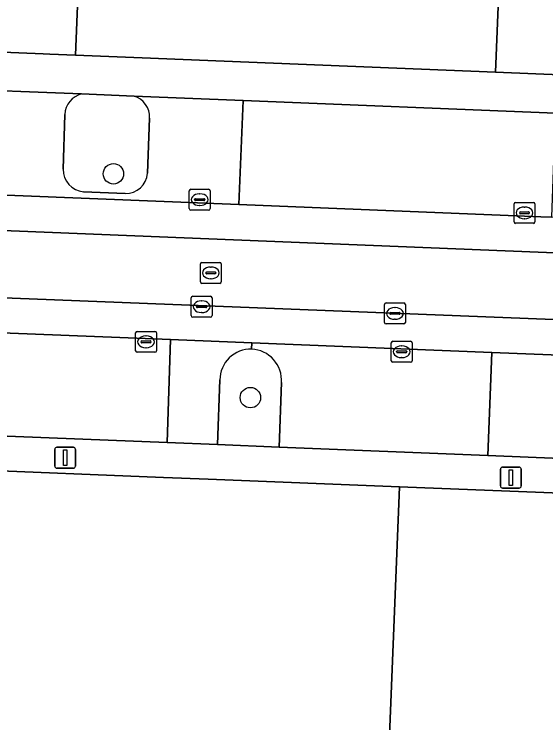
# Model space of a CAD drawing. Extents: x 160732 to 162107, y 387428 to 388479.
# Drawn here: x 161586.4 to 161611.83, y 387535.26 to 387569.14 of the extents above; entities that cross this region are included whole.
import ezdxf

# ---------------------------------------------------------------- set-up
doc = ezdxf.new("R2010")
doc.units = 0
for name, color, linetype in [('IMGEO_Boom', 7, 'Continuous'), ('IMGEO_Erf', 7, 'Continuous'), ('IMGEO_Groenvoorziening', 7, 'Continuous'), ('IMGEO_Kolk', 7, 'Continuous'), ('IMGEO_Lichtmast', 7, 'Continuous'), ('IMGEO_Muur', 7, 'Continuous'), ('IMGEO_Pand', 7, 'Continuous'), ('IMGEO_Parkeervlak_open', 7, 'Continuous'), ('IMGEO_Rijbaan_lokaal_gesloten', 7, 'Continuous'), ('IMGEO_Rijbaan_lokaal_open', 7, 'Continuous'), ('IMGEO_Rioolput', 7, 'Continuous'), ('IMGEO_Voetpad_open', 7, 'Continuous')]:
    doc.layers.add(name, color=color, linetype=linetype)

msp = doc.modelspace()

# ---------------------------------------------------------------- linework, layer by layer
at = {"layer": 'IMGEO_Boom'}
for centre in [(161591.147, 387561.507), (161597.698, 387550.805)]:
    msp.add_circle(centre, 0.489, dxfattribs=at)
at = {"layer": 'IMGEO_Erf'}
msp.add_lwpolyline([(161579.145, 387610.815), (161567.356, 387611.293), (161565.87, 387574.603), (161557.296, 387574.951), (161557.034, 387568.476), (161561.63, 387568.294), (161569.798, 387567.966), (161571.905, 387567.881), (161574.575, 387567.774), (161574.688, 387567.769), (161576.688, 387567.689), (161576.997, 387567.677), (161583.418, 387567.418), (161583.892, 387567.399), (161587.779, 387567.243), (161588.106, 387567.23), (161589.337, 387567.18), (161590.087, 387585.705), (161584.306, 387585.94), (161584.003, 387578.447)], dxfattribs=at)
msp.add_lwpolyline([(161629.592, 387545.56), (161624.95, 387545.744), (161619.918, 387545.944), (161617.014, 387546.06), (161611.738, 387546.27), (161604.837, 387546.543), (161603.717, 387518.799), (161618.564, 387518.2), (161633.766, 387517.587), (161634.906, 387545.348), (161630.24, 387545.534)], close=True, dxfattribs=at)
at = {"layer": 'IMGEO_Groenvoorziening'}
for points in [[(161592.133, 387565.22), (161589.626, 387565.322)], [(161588.821, 387564.339), (161588.748, 387561.731)], [(161592.772, 387561.528), (161592.873, 387564.172)], [(161589.717, 387560.648), (161591.715, 387560.558)], [(161596.238, 387551.655), (161596.132, 387548.559), (161599.08, 387548.44), (161599.183, 387551.523)]]:
    msp.add_lwpolyline(points, dxfattribs=at)
for centre, radius, start, end in [((161589.881, 387564.292), 1.061, 103.8959, 177.4745), ((161591.848, 387564.234), 1.027, 356.5658, 73.8865), ((161589.8, 387561.698), 1.053, 178.1859, 265.4545), ((161591.728, 387561.605), 1.047, 269.2803, 355.8044), ((161597.714, 387551.645), 1.476, 88.4294, 179.6103), ((161597.695, 387551.63), 1.492, 355.9017, 87.7428)]:
    msp.add_arc(centre, radius, start, end, dxfattribs=at)
at = {"layer": 'IMGEO_Kolk'}
for p, q in [((161594.773, 387559.843), (161594.773, 387560.695)), ((161594.848, 387560.769), (161595.7, 387560.769)), ((161595.261, 387560.549), (161595.286, 387560.549)), ((161595.774, 387560.695), (161595.774, 387559.843)), ((161595.032, 387560.263), (161595.032, 387560.275)), ((161595.47, 387560.226), (161595.072, 387560.226)), ((161595.075, 387560.312), (161595.473, 387560.312)), ((161595.516, 387560.275), (161595.516, 387560.263)), ((161610.384, 387560.138), (161611.236, 387560.138)), ((161595.284, 387559.989), (161595.259, 387559.989)), ((161610.309, 387559.212), (161610.309, 387560.064)), ((161610.797, 387559.918), (161610.822, 387559.918)), ((161611.31, 387560.064), (161611.31, 387559.212)), ((161595.7, 387559.769), (161594.848, 387559.769)), ((161610.568, 387559.632), (161610.568, 387559.644)), ((161611.006, 387559.595), (161610.608, 387559.595)), ((161610.611, 387559.681), (161611.009, 387559.681)), ((161611.052, 387559.644), (161611.052, 387559.632)), ((161611.236, 387559.138), (161610.384, 387559.138)), ((161610.82, 387559.358), (161610.795, 387559.358)), ((161592.205, 387553.047), (161592.205, 387553.899)), ((161592.28, 387553.973), (161593.132, 387553.973)), ((161592.693, 387553.753), (161592.718, 387553.753)), ((161593.206, 387553.899), (161593.206, 387553.047)), ((161592.464, 387553.467), (161592.464, 387553.479)), ((161592.902, 387553.43), (161592.504, 387553.43)), ((161592.507, 387553.516), (161592.905, 387553.516)), ((161592.948, 387553.479), (161592.948, 387553.467)), ((161604.435, 387552.571), (161604.435, 387553.423)), ((161604.51, 387553.497), (161605.362, 387553.497)), ((161605.436, 387553.423), (161605.436, 387552.571)), ((161592.716, 387553.193), (161592.691, 387553.193)), ((161604.737, 387553.04), (161605.135, 387553.04)), ((161604.923, 387553.277), (161604.948, 387553.277)), ((161593.132, 387552.973), (161592.28, 387552.973)), ((161604.694, 387552.991), (161604.694, 387553.003)), ((161605.132, 387552.954), (161604.734, 387552.954)), ((161604.946, 387552.717), (161604.921, 387552.717)), ((161605.178, 387553.003), (161605.178, 387552.991)), ((161605.362, 387552.497), (161604.51, 387552.497))]:
    msp.add_line(p, q, dxfattribs=at)
for points in [[(161594.773, 387559.843), (161594.773, 387560.695)], [(161594.848, 387560.769), (161595.7, 387560.769)], [(161595.774, 387560.695), (161595.774, 387559.843)], [(161610.384, 387560.138), (161611.236, 387560.138)], [(161610.309, 387559.212), (161610.309, 387560.064)], [(161611.31, 387560.064), (161611.31, 387559.212)], [(161595.7, 387559.769), (161594.848, 387559.769)], [(161611.236, 387559.138), (161610.384, 387559.138)], [(161592.205, 387553.047), (161592.205, 387553.899)], [(161592.28, 387553.973), (161593.132, 387553.973)], [(161593.206, 387553.899), (161593.206, 387553.047)], [(161604.435, 387552.571), (161604.435, 387553.423)], [(161604.51, 387553.497), (161605.362, 387553.497)], [(161605.436, 387553.423), (161605.436, 387552.571)], [(161593.132, 387552.973), (161592.28, 387552.973)], [(161605.362, 387552.497), (161604.51, 387552.497)]]:
    msp.add_lwpolyline(points, dxfattribs=at)
for centre, radius, start, end in [((161594.85, 387560.693), 0.0765, 91.552, 178.448), ((161594.85, 387560.693), 0.0765, 91.552, 178.448), ((161595.698, 387560.693), 0.0765, 1.552, 88.448), ((161595.698, 387560.693), 0.0765, 1.552, 88.448), ((161595.072, 387560.272), 0.0403, 85.8775, 175.7526), ((161595.069, 387560.262), 0.0366, 178.938, 274.7102), ((161595.473, 387560.269), 0.043, 264.8664, 352.4533), ((161595.477, 387560.274), 0.0386, 1.7309, 96.639), ((161610.386, 387560.062), 0.0765, 91.552, 178.448), ((161610.386, 387560.062), 0.0765, 91.552, 178.448), ((161611.234, 387560.062), 0.0765, 1.552, 88.448), ((161611.234, 387560.062), 0.0765, 1.552, 88.448), ((161594.85, 387559.845), 0.0765, 181.552, 268.448), ((161594.85, 387559.845), 0.0765, 181.552, 268.448), ((161595.698, 387559.845), 0.0765, 271.552, 358.448), ((161595.698, 387559.845), 0.0765, 271.552, 358.448), ((161610.608, 387559.641), 0.0403, 85.8775, 175.7526), ((161610.605, 387559.631), 0.0366, 178.938, 274.7102), ((161611.009, 387559.638), 0.043, 264.8664, 352.4533), ((161611.013, 387559.643), 0.0386, 1.7309, 96.639), ((161610.386, 387559.214), 0.0765, 181.552, 268.448), ((161610.386, 387559.214), 0.0765, 181.552, 268.448), ((161611.234, 387559.214), 0.0765, 271.552, 358.448), ((161611.234, 387559.214), 0.0765, 271.552, 358.448), ((161592.282, 387553.897), 0.0765, 91.552, 178.448), ((161592.282, 387553.897), 0.0765, 91.552, 178.448), ((161593.13, 387553.897), 0.0765, 1.552, 88.448), ((161593.13, 387553.897), 0.0765, 1.552, 88.448), ((161592.504, 387553.476), 0.0403, 85.8775, 175.7526), ((161592.501, 387553.466), 0.0366, 178.938, 274.7102), ((161592.905, 387553.473), 0.043, 264.8664, 352.4533), ((161592.909, 387553.478), 0.0386, 1.7309, 96.639), ((161604.512, 387553.421), 0.0765, 91.552, 178.448), ((161604.512, 387553.421), 0.0765, 91.552, 178.448), ((161605.36, 387553.421), 0.0765, 1.552, 88.448), ((161605.36, 387553.421), 0.0765, 1.552, 88.448), ((161592.282, 387553.049), 0.0765, 181.552, 268.448), ((161592.282, 387553.049), 0.0765, 181.552, 268.448), ((161593.13, 387553.049), 0.0765, 271.552, 358.448), ((161593.13, 387553.049), 0.0765, 271.552, 358.448), ((161604.734, 387553), 0.0403, 85.8775, 175.7526), ((161605.139, 387553.002), 0.0386, 1.7309, 96.639), ((161604.731, 387552.99), 0.0366, 178.938, 274.7102), ((161605.135, 387552.997), 0.043, 264.8664, 352.4533), ((161604.512, 387552.573), 0.0765, 181.552, 268.448), ((161604.512, 387552.573), 0.0765, 181.552, 268.448), ((161605.36, 387552.573), 0.0765, 271.552, 358.448), ((161605.36, 387552.573), 0.0765, 271.552, 358.448)]:
    msp.add_arc(centre, radius, start, end, dxfattribs=at)
for centre, major_axis, ratio, start_param, end_param in [((161595.26, 387560.269), (-0.387, 0.002), 0.722429, 4.712389, 7.853982), ((161595.285, 387560.269), (-0.39, 0.002), 0.717154, 1.570796, 4.712389), ((161610.796, 387559.638), (-0.387, 0.002), 0.722429, 4.712389, 7.853982), ((161610.821, 387559.638), (-0.39, 0.002), 0.717154, 1.570796, 4.712389), ((161592.692, 387553.473), (-0.387, 0.002), 0.722429, 4.712389, 7.853982), ((161592.717, 387553.473), (-0.39, 0.002), 0.717154, 1.570796, 4.712389), ((161604.922, 387552.997), (-0.387, 0.002), 0.722429, 4.712389, 7.853982), ((161604.947, 387552.997), (-0.39, 0.002), 0.717154, 1.570796, 4.712389)]:
    msp.add_ellipse(centre, major_axis=major_axis, ratio=ratio, start_param=start_param, end_param=end_param, dxfattribs=at)
at = {"layer": 'IMGEO_Lichtmast'}
for p, q in [((161588.341, 387547.531), (161588.341, 387548.331)), ((161588.341, 387548.331), (161588.341, 387547.531)), ((161588.441, 387548.431), (161589.231, 387548.431)), ((161589.231, 387548.431), (161588.441, 387548.431)), ((161589.331, 387548.331), (161589.331, 387547.531)), ((161589.331, 387547.531), (161589.331, 387548.331)), ((161589.231, 387547.431), (161588.441, 387547.431)), ((161588.441, 387547.431), (161589.231, 387547.431)), ((161609.66, 387546.584), (161609.66, 387547.384)), ((161609.66, 387547.384), (161609.66, 387546.584)), ((161609.76, 387547.484), (161610.55, 387547.484)), ((161610.55, 387547.484), (161609.76, 387547.484)), ((161610.65, 387547.384), (161610.65, 387546.584)), ((161610.65, 387546.584), (161610.65, 387547.384)), ((161610.55, 387546.484), (161609.76, 387546.484)), ((161609.76, 387546.484), (161610.55, 387546.484))]:
    msp.add_line(p, q, dxfattribs=at)
for points in [[(161588.761, 387548.306), (161588.911, 387548.306), (161588.911, 387547.556), (161588.761, 387547.556), (161588.761, 387548.306)], [(161610.08, 387547.359), (161610.23, 387547.359), (161610.23, 387546.609), (161610.08, 387546.609), (161610.08, 387547.359)]]:
    msp.add_lwpolyline(points, dxfattribs=at)
for centre, start, end in [((161588.441, 387548.331), 90, 180), ((161588.441, 387548.331), 90, 180), ((161589.231, 387548.331), 0, 90), ((161589.231, 387548.331), 360, 90), ((161588.441, 387547.531), 180, 270), ((161588.441, 387547.531), 180, 270), ((161589.231, 387547.531), 270, 0), ((161589.231, 387547.531), 270, 0), ((161609.76, 387547.384), 90, 180), ((161609.76, 387547.384), 90, 180), ((161610.55, 387547.384), 0, 90), ((161610.55, 387547.384), 360, 90), ((161609.76, 387546.584), 180, 270), ((161609.76, 387546.584), 180, 270), ((161610.55, 387546.584), 270, 0), ((161610.55, 387546.584), 270, 0)]:
    msp.add_arc(centre, 0.1, start, end, dxfattribs=at)
at = {"layer": 'IMGEO_Muur'}
for points in [[(161588.106, 387567.23), (161587.779, 387567.243)], [(161589.337, 387567.18), (161588.106, 387567.23)]]:
    msp.add_lwpolyline(points, dxfattribs=at)
at = {"layer": 'IMGEO_Pand'}
for points in [[(161609.419, 387566.367), (161611.537, 387618.617), (161591.452, 387619.415), (161590.087, 387585.705), (161589.337, 387567.18), (161592.518, 387567.051), (161596.439, 387566.893)], [(161628.52, 387565.593), (161630.596, 387617.86), (161611.537, 387618.617), (161609.419, 387566.367), (161612.894, 387566.226), (161616.424, 387566.084)]]:
    msp.add_lwpolyline(points, close=True, dxfattribs=at)
msp.add_lwpolyline([(161585.495, 387480.308), (161588.469, 387480.188), (161588.445, 387479.609), (161588.756, 387479.596), (161588.778, 387480.151), (161595.074, 387479.897), (161595.053, 387479.379), (161595.443, 387479.364), (161595.464, 387479.884), (161601.651, 387479.634), (161601.566, 387477.532), (161602.044, 387477.513), (161602.934, 387499.495), (161603.717, 387518.799), (161604.837, 387546.543), (161595.675, 387546.908), (161593.546, 387546.993), (161584.166, 387547.367)], dxfattribs=at)
at = {"layer": 'IMGEO_Parkeervlak_open'}
for points in [[(161612.295, 387564.403), (161597.353, 387565.009), (161597.153, 387560.038), (161611.597, 387559.454), (161612.123, 387559.433)], [(161593.875, 387553.582), (161583.768, 387553.984), (161583.624, 387549.066), (161593.723, 387548.657)]]:
    msp.add_lwpolyline(points, close=True, dxfattribs=at)
for points in [[(161609.242, 387552.971), (161597.768, 387553.427), (161597.754, 387553.12)], [(161599.183, 387551.523), (161599.08, 387548.44), (161609.063, 387548.036), (161609.242, 387552.971)]]:
    msp.add_lwpolyline(points, dxfattribs=at)
msp.add_arc((161597.695, 387551.63), 1.492, 355.9017, 87.7428, dxfattribs=at)
at = {"layer": 'IMGEO_Rijbaan_lokaal_gesloten'}
for points in [[(161673.278, 387556.932), (161672.176, 387556.985), (161672.099, 387555.312), (161558.294, 387559.907)], [(161528.228, 387556.224), (161529.058, 387556.206), (161529.118, 387557.878), (161583.046, 387555.682), (161623.924, 387554.084), (161671.968, 387552.174), (161671.874, 387550.474), (161674.671, 387550.36), (161675.523, 387550.334), (161691.139, 387549.683), (161691.187, 387551.341), (161722.277, 387550.081), (161751.076, 387548.942), (161751.174, 387552.103), (161722.559, 387553.276), (161691.289, 387554.55), (161691.349, 387556.218), (161690.713, 387556.247)]]:
    msp.add_lwpolyline(points, dxfattribs=at)
at = {"layer": 'IMGEO_Rijbaan_lokaal_open'}
for points in [[(161616.966, 387559.239), (161612.123, 387559.433), (161611.597, 387559.454), (161597.153, 387560.038), (161582.837, 387560.616), (161575.361, 387560.919), (161569.253, 387561.166), (161566.444, 387561.279), (161563.68, 387561.391), (161561.142, 387561.493), (161558.43, 387561.603), (161552.334, 387561.852), (161545.011, 387562.15), (161540.442, 387562.337), (161530.465, 387562.743), (161529.281, 387562.792), (161529.19, 387561.128), (161558.294, 387559.907), (161672.099, 387555.312), (161672.176, 387556.985), (161669.031, 387557.137), (161668.796, 387557.13)], [(161623.924, 387554.084), (161583.046, 387555.682), (161529.118, 387557.878), (161529.058, 387556.206)], [(161529.31, 387556.178), (161553.659, 387555.197), (161558.19, 387555.014), (161568.192, 387554.611), (161582.958, 387554.016), (161583.768, 387553.984), (161593.875, 387553.582), (161597.768, 387553.427), (161609.242, 387552.971), (161617.359, 387552.648), (161623.814, 387552.391), (161623.836, 387552.39), (161630.958, 387552.109), (161638.215, 387551.822), (161639.735, 387551.762), (161649.188, 387551.388), (161661.497, 387550.902), (161661.687, 387550.894), (161670.459, 387550.531), (161671.874, 387550.474), (161671.968, 387552.174), (161623.924, 387554.084)]]:
    msp.add_lwpolyline(points, dxfattribs=at)
at = {"layer": 'IMGEO_Rioolput'}
for p, q in [((161595.305, 387556.343), (161595.305, 387557.195)), ((161595.38, 387557.269), (161596.232, 387557.269)), ((161596.306, 387557.195), (161596.306, 387556.343)), ((161595.564, 387556.763), (161595.564, 387556.775)), ((161595.607, 387556.812), (161596.005, 387556.812)), ((161595.793, 387557.049), (161595.818, 387557.049)), ((161596.048, 387556.775), (161596.048, 387556.763)), ((161596.002, 387556.726), (161595.604, 387556.726)), ((161595.816, 387556.489), (161595.791, 387556.489)), ((161596.232, 387556.269), (161595.38, 387556.269)), ((161594.866, 387554.727), (161594.866, 387555.579)), ((161594.941, 387555.653), (161595.793, 387555.653)), ((161595.354, 387555.433), (161595.379, 387555.433)), ((161595.867, 387555.579), (161595.867, 387554.727)), ((161595.125, 387555.147), (161595.125, 387555.159)), ((161595.563, 387555.11), (161595.165, 387555.11)), ((161595.168, 387555.196), (161595.566, 387555.196)), ((161595.609, 387555.159), (161595.609, 387555.147)), ((161604.112, 387554.405), (161604.112, 387555.257)), ((161604.187, 387555.331), (161605.039, 387555.331)), ((161604.6, 387555.111), (161604.625, 387555.111)), ((161605.113, 387555.257), (161605.113, 387554.405)), ((161595.377, 387554.873), (161595.352, 387554.873)), ((161604.371, 387554.825), (161604.371, 387554.837)), ((161604.809, 387554.788), (161604.411, 387554.788)), ((161604.414, 387554.874), (161604.812, 387554.874)), ((161604.855, 387554.837), (161604.855, 387554.825)), ((161595.793, 387554.653), (161594.941, 387554.653)), ((161604.623, 387554.551), (161604.598, 387554.551)), ((161605.039, 387554.331), (161604.187, 387554.331))]:
    msp.add_line(p, q, dxfattribs=at)
for points in [[(161595.305, 387556.343), (161595.305, 387557.195)], [(161595.38, 387557.269), (161596.232, 387557.269)], [(161596.306, 387557.195), (161596.306, 387556.343)], [(161596.232, 387556.269), (161595.38, 387556.269)], [(161594.866, 387554.727), (161594.866, 387555.579)], [(161594.941, 387555.653), (161595.793, 387555.653)], [(161595.867, 387555.579), (161595.867, 387554.727)], [(161604.112, 387554.405), (161604.112, 387555.257)], [(161604.187, 387555.331), (161605.039, 387555.331)], [(161605.113, 387555.257), (161605.113, 387554.405)], [(161595.793, 387554.653), (161594.941, 387554.653)], [(161605.039, 387554.331), (161604.187, 387554.331)]]:
    msp.add_lwpolyline(points, dxfattribs=at)
for centre, radius, start, end in [((161595.382, 387557.193), 0.0765, 91.552, 178.448), ((161595.382, 387557.193), 0.0765, 91.552, 178.448), ((161596.23, 387557.193), 0.0765, 1.552, 88.448), ((161596.23, 387557.193), 0.0765, 1.552, 88.448), ((161595.604, 387556.772), 0.0403, 85.8775, 175.7526), ((161595.601, 387556.762), 0.0366, 178.938, 274.7102), ((161596.005, 387556.769), 0.043, 264.8664, 352.4533), ((161596.009, 387556.774), 0.0386, 1.7309, 96.639), ((161595.382, 387556.345), 0.0765, 181.552, 268.448), ((161595.382, 387556.345), 0.0765, 181.552, 268.448), ((161596.23, 387556.345), 0.0765, 271.552, 358.448), ((161596.23, 387556.345), 0.0765, 271.552, 358.448), ((161594.943, 387555.577), 0.0765, 91.552, 178.448), ((161594.943, 387555.577), 0.0765, 91.552, 178.448), ((161595.791, 387555.577), 0.0765, 1.552, 88.448), ((161595.791, 387555.577), 0.0765, 1.552, 88.448), ((161595.165, 387555.156), 0.0403, 85.8775, 175.7526), ((161595.162, 387555.146), 0.0366, 178.938, 274.7102), ((161595.566, 387555.153), 0.043, 264.8664, 352.4533), ((161595.57, 387555.158), 0.0386, 1.7309, 96.639), ((161604.189, 387555.255), 0.0765, 91.552, 178.448), ((161604.189, 387555.255), 0.0765, 91.552, 178.448), ((161605.037, 387555.255), 0.0765, 1.552, 88.448), ((161605.037, 387555.255), 0.0765, 1.552, 88.448), ((161594.943, 387554.729), 0.0765, 181.552, 268.448), ((161594.943, 387554.729), 0.0765, 181.552, 268.448), ((161595.791, 387554.729), 0.0765, 271.552, 358.448), ((161595.791, 387554.729), 0.0765, 271.552, 358.448), ((161604.411, 387554.834), 0.0403, 85.8775, 175.7526), ((161604.408, 387554.824), 0.0366, 178.938, 274.7102), ((161604.812, 387554.831), 0.043, 264.8664, 352.4533), ((161604.816, 387554.836), 0.0386, 1.7309, 96.639), ((161604.189, 387554.407), 0.0765, 181.552, 268.448), ((161604.189, 387554.407), 0.0765, 181.552, 268.448), ((161605.037, 387554.407), 0.0765, 271.552, 358.448), ((161605.037, 387554.407), 0.0765, 271.552, 358.448)]:
    msp.add_arc(centre, radius, start, end, dxfattribs=at)
for centre, major_axis, ratio, start_param, end_param in [((161595.792, 387556.769), (-0.387, 0.002), 0.722429, 4.712389, 7.853982), ((161595.817, 387556.769), (-0.39, 0.002), 0.717154, 1.570796, 4.712389), ((161595.353, 387555.153), (-0.387, 0.002), 0.722429, 4.712389, 7.853982), ((161595.378, 387555.153), (-0.39, 0.002), 0.717154, 1.570796, 4.712389), ((161604.599, 387554.831), (-0.387, 0.002), 0.722429, 4.712389, 7.853982), ((161604.624, 387554.831), (-0.39, 0.002), 0.717154, 1.570796, 4.712389)]:
    msp.add_ellipse(centre, major_axis=major_axis, ratio=ratio, start_param=start_param, end_param=end_param, dxfattribs=at)
at = {"layer": 'IMGEO_Voetpad_open'}
for points in [[(161612.894, 387566.226), (161609.419, 387566.367), (161596.439, 387566.893), (161592.518, 387567.051), (161589.337, 387567.18), (161588.106, 387567.23), (161587.779, 387567.243), (161583.892, 387567.399), (161583.418, 387567.418), (161576.997, 387567.677), (161576.688, 387567.689), (161574.688, 387567.769), (161574.575, 387567.774), (161571.905, 387567.881), (161569.798, 387567.966), (161561.63, 387568.294), (161557.034, 387568.476), (161556.813, 387568.485), (161552.583, 387568.657), (161548.741, 387568.812), (161539.943, 387569.168)], [(161589.626, 387565.322), (161582.993, 387565.591), (161582.837, 387560.616), (161597.153, 387560.038), (161597.353, 387565.009), (161592.133, 387565.22)], [(161582.993, 387565.591), (161589.626, 387565.322), (161592.133, 387565.22), (161597.353, 387565.009), (161612.295, 387564.403), (161617.168, 387564.206), (161629.529, 387563.705), (161634.275, 387563.513), (161639.241, 387563.312), (161647.489, 387562.977), (161654.948, 387562.675), (161659.889, 387562.475), (161667.462, 387562.168), (161667.466, 387562.282), (161674.344, 387561.972), (161674.152, 387556.955)], [(161588.748, 387561.731), (161588.821, 387564.339)], [(161592.873, 387564.172), (161592.772, 387561.528)], [(161591.715, 387560.558), (161589.717, 387560.648)], [(161702.757, 387544.243), (161675.302, 387545.354), (161670.244, 387545.559), (161661.506, 387545.913), (161648.972, 387546.42), (161641.053, 387546.741), (161638.036, 387546.863), (161638.016, 387546.864), (161630.759, 387547.158), (161625.158, 387547.384), (161622.132, 387547.507), (161617.17, 387547.708), (161609.063, 387548.036), (161599.08, 387548.44), (161596.132, 387548.559), (161593.723, 387548.657), (161583.624, 387549.066), (161568.007, 387549.698), (161558.027, 387550.102), (161553.504, 387550.285), (161540.87, 387550.796), (161537.928, 387550.915), (161530.381, 387551.221), (161530.52, 387554.637)], [(161597.754, 387553.12), (161597.768, 387553.427), (161593.875, 387553.582), (161593.723, 387548.657), (161596.132, 387548.559), (161596.238, 387551.655)], [(161584.166, 387547.367), (161593.546, 387546.993), (161595.675, 387546.908), (161604.837, 387546.543), (161611.738, 387546.27), (161617.014, 387546.06), (161619.918, 387545.944), (161624.95, 387545.744), (161629.592, 387545.56), (161630.24, 387545.534), (161634.906, 387545.348), (161641.278, 387545.094), (161648.545, 387544.805), (161650.843, 387544.713), (161656.019, 387544.493), (161662.004, 387544.261), (161664.023, 387544.176), (161670.134, 387543.934), (161674.816, 387543.749), (161675.758, 387543.711), (161688.264, 387543.206)]]:
    msp.add_lwpolyline(points, dxfattribs=at)
msp.add_lwpolyline([(161617.359, 387552.648), (161609.242, 387552.971), (161609.063, 387548.036), (161617.17, 387547.708)], close=True, dxfattribs=at)
for centre, radius, start, end in [((161589.881, 387564.292), 1.061, 103.8959, 177.4745), ((161591.848, 387564.234), 1.027, 356.5658, 73.8865), ((161589.8, 387561.698), 1.053, 178.1859, 265.4545), ((161591.728, 387561.605), 1.047, 269.2803, 355.8044), ((161597.714, 387551.645), 1.476, 88.4294, 179.6103)]:
    msp.add_arc(centre, radius, start, end, dxfattribs=at)

doc.saveas('drawing.dxf')
